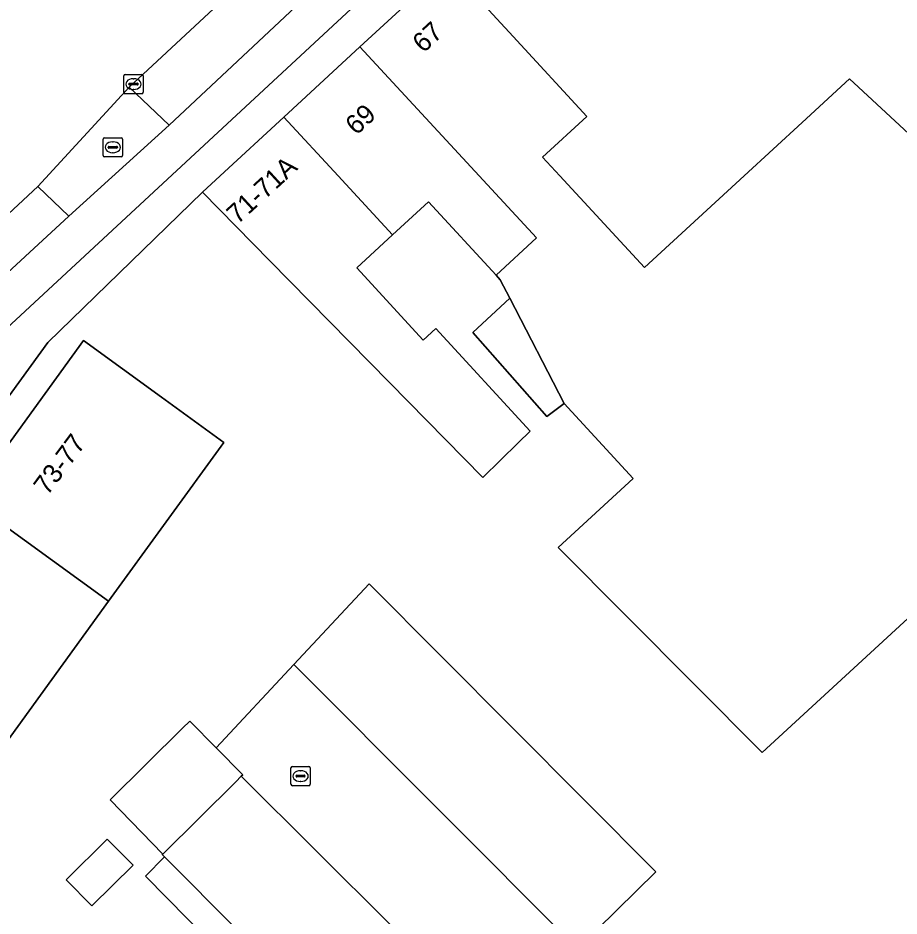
# Model space of a CAD drawing. Extents: x 160102 to 160934, y 382045 to 382923.
# Drawn here: x 160626.3 to 160672.07, y 382711.53 to 382758.21 of the extents above; entities that cross this region are included whole.
import ezdxf

# ---------------------------------------------------------------- set-up
doc = ezdxf.new("R2010")
doc.units = 0
for name, color, linetype in [('IMGEO_Berm_groen', 7, 'Continuous'), ('IMGEO_Erf', 7, 'Continuous'), ('IMGEO_Fietspad_gesloten', 7, 'Continuous'), ('IMGEO_Kolk', 7, 'Continuous'), ('IMGEO_Pand', 7, 'Continuous'), ('IMGEO_Pand_nummerreeks', 7, 'Continuous'), ('IMGEO_Parkeervlak_open', 7, 'Continuous'), ('IMGEO_Rijbaan_lokaal_gesloten', 7, 'Continuous'), ('IMGEO_Rijbaan_lokaal_open', 7, 'Continuous'), ('IMGEO_Rioolput', 7, 'Continuous'), ('IMGEO_Voetpad_open', 7, 'Continuous')]:
    doc.layers.add(name, color=color, linetype=linetype)

msp = doc.modelspace()

# ---------------------------------------------------------------- linework, layer by layer
at = {"layer": 'IMGEO_Berm_groen'}
msp.add_lwpolyline([(160622.116, 382741.606), (160628.941, 382747.912), (160627.337, 382749.441), (160623.499, 382745.883), (160607.777, 382732.272), (160608.096, 382731.058)], dxfattribs=at)
at = {"layer": 'IMGEO_Erf'}
for points in [[(160681.481, 382790.904), (160671.308, 382781.781), (160659.144, 382770.644), (160659.335, 382770.161), (160656.319, 382767.295), (160655.924, 382767.662), (160653.66, 382765.577), (160652.314, 382764.338), (160648.64, 382760.93), (160652.026, 382757.251), (160655.856, 382753.091), (160653.553, 382750.971), (160654.452, 382750), (160658.854, 382745.244), (160664.022, 382750), (160667.038, 382752.775), (160669.504, 382755.044), (160674.932, 382750)], [(160686.175, 382739.553), (160664.965, 382720.029), (160654.372, 382730.683), (160658.261, 382734.263), (160654.674, 382738.16), (160653.773, 382737.49), (160649.926, 382741.865), (160651.849, 382743.636), (160651.354, 382744.596), (160651.139, 382744.83), (160647.628, 382748.644), (160645.765, 382746.929), (160643.905, 382745.217), (160647.36, 382741.464), (160648.004, 382742.057), (160652.909, 382736.731), (160652.283, 382736.117), (160650.453, 382734.321), (160645.602, 382739.263), (160639.393, 382745.589), (160635.89, 382749.157), (160627.863, 382741.339), (160608.036, 382713.994)], [(160623.717, 382733.179), (160629.709, 382741.434), (160633.756, 382738.496), (160636.992, 382736.147), (160631.007, 382727.887), (160625.108, 382719.746)], [(160640.642, 382705.768), (160632.926, 382713.601), (160633.908, 382714.604), (160633.796, 382714.718), (160633.828, 382714.749), (160631.096, 382717.56), (160634.854, 382721.285), (160635.225, 382721.651), (160636.593, 382720.27), (160640.63, 382724.603), (160644.541, 382728.802), (160659.43, 382713.82), (160655.365, 382709.82)]]:
    msp.add_lwpolyline(points, dxfattribs=at)
msp.add_lwpolyline([(160630.144, 382712.056), (160628.805, 382713.407), (160630.942, 382715.524), (160632.28, 382714.173)], close=True, dxfattribs=at)
at = {"layer": 'IMGEO_Fietspad_gesloten'}
for points in [[(160680.167, 382795.521), (160667.629, 382783.858), (160655.707, 382772.815), (160651.097, 382768.481), (160646.168, 382763.905), (160634.157, 382752.637), (160628.941, 382747.912), (160622.116, 382741.606), (160618.296, 382737.897), (160615.726, 382734.786), (160611, 382728.257), (160608.445, 382724.675), (160604.005, 382718.537)], [(160621.261, 382737.92), (160622.616, 382739.208), (160657.91, 382771.975), (160669.999, 382783.221), (160681.614, 382794.046)]]:
    msp.add_lwpolyline(points, dxfattribs=at)
at = {"layer": 'IMGEO_Kolk'}
for p, q in [((160631.803, 382754.343), (160631.803, 382755.195)), ((160631.878, 382755.269), (160632.73, 382755.269)), ((160632.105, 382754.812), (160632.503, 382754.812)), ((160632.291, 382755.049), (160632.316, 382755.049)), ((160632.804, 382755.195), (160632.804, 382754.343)), ((160632.062, 382754.763), (160632.062, 382754.775)), ((160632.5, 382754.726), (160632.102, 382754.726)), ((160632.314, 382754.489), (160632.289, 382754.489)), ((160632.546, 382754.775), (160632.546, 382754.763)), ((160632.73, 382754.269), (160631.878, 382754.269)), ((160640.484, 382718.373), (160640.484, 382719.225)), ((160640.559, 382719.299), (160641.411, 382719.299)), ((160640.972, 382719.079), (160640.997, 382719.079)), ((160641.485, 382719.225), (160641.485, 382718.373)), ((160640.743, 382718.793), (160640.743, 382718.805)), ((160641.181, 382718.756), (160640.783, 382718.756)), ((160640.786, 382718.842), (160641.184, 382718.842)), ((160640.995, 382718.519), (160640.97, 382718.519)), ((160641.227, 382718.805), (160641.227, 382718.793)), ((160641.411, 382718.299), (160640.559, 382718.299))]:
    msp.add_line(p, q, dxfattribs=at)
for points in [[(160631.803, 382754.343), (160631.803, 382755.195)], [(160631.878, 382755.269), (160632.73, 382755.269)], [(160632.804, 382755.195), (160632.804, 382754.343)], [(160632.73, 382754.269), (160631.878, 382754.269)], [(160640.484, 382718.373), (160640.484, 382719.225)], [(160640.559, 382719.299), (160641.411, 382719.299)], [(160641.485, 382719.225), (160641.485, 382718.373)], [(160641.411, 382718.299), (160640.559, 382718.299)]]:
    msp.add_lwpolyline(points, dxfattribs=at)
for centre, radius, start, end in [((160631.88, 382755.193), 0.0765, 91.552, 178.448), ((160631.88, 382755.193), 0.0765, 91.552, 178.448), ((160632.102, 382754.772), 0.0403, 85.8775, 175.7526), ((160632.507, 382754.774), 0.0386, 1.7309, 96.639), ((160632.728, 382755.193), 0.0765, 1.552, 88.448), ((160632.728, 382755.193), 0.0765, 1.552, 88.448), ((160631.88, 382754.345), 0.0765, 181.552, 268.448), ((160631.88, 382754.345), 0.0765, 181.552, 268.448), ((160632.099, 382754.762), 0.0366, 178.938, 274.7102), ((160632.503, 382754.769), 0.043, 264.8664, 352.4533), ((160632.728, 382754.345), 0.0765, 271.552, 358.448), ((160632.728, 382754.345), 0.0765, 271.552, 358.448), ((160640.561, 382719.223), 0.0765, 91.552, 178.448), ((160640.561, 382719.223), 0.0765, 91.552, 178.448), ((160641.409, 382719.223), 0.0765, 1.552, 88.448), ((160641.409, 382719.223), 0.0765, 1.552, 88.448), ((160640.783, 382718.802), 0.0403, 85.8775, 175.7526), ((160640.78, 382718.792), 0.0366, 178.938, 274.7102), ((160641.184, 382718.799), 0.043, 264.8664, 352.4533), ((160641.188, 382718.804), 0.0386, 1.7309, 96.639), ((160640.561, 382718.375), 0.0765, 181.552, 268.448), ((160640.561, 382718.375), 0.0765, 181.552, 268.448), ((160641.409, 382718.375), 0.0765, 271.552, 358.448), ((160641.409, 382718.375), 0.0765, 271.552, 358.448)]:
    msp.add_arc(centre, radius, start, end, dxfattribs=at)
for centre, major_axis, ratio, start_param, end_param in [((160632.29, 382754.769), (-0.387, 0.002), 0.722429, 4.712389, 7.853982), ((160632.315, 382754.769), (-0.39, 0.002), 0.717154, 1.570796, 4.712389), ((160640.971, 382718.799), (-0.387, 0.002), 0.722429, 4.712389, 7.853982), ((160640.996, 382718.799), (-0.39, 0.002), 0.717154, 1.570796, 4.712389)]:
    msp.add_ellipse(centre, major_axis=major_axis, ratio=ratio, start_param=start_param, end_param=end_param, dxfattribs=at)
at = {"layer": 'IMGEO_Pand'}
for points in [[(160674.932, 382750), (160669.504, 382755.044), (160667.038, 382752.775), (160664.022, 382750), (160658.854, 382745.244), (160654.452, 382750), (160653.553, 382750.971), (160655.856, 382753.091), (160652.026, 382757.251), (160648.64, 382760.93), (160648.442, 382760.747), (160644.069, 382756.709), (160650.265, 382750), (160653.244, 382746.775), (160651.139, 382744.83), (160651.354, 382744.596), (160651.849, 382743.636), (160654.674, 382738.16), (160658.261, 382734.263), (160654.372, 382730.683), (160664.965, 382720.029), (160686.175, 382739.553)], [(160644.069, 382756.709), (160640.109, 382753.053), (160642.929, 382750), (160645.765, 382746.929), (160647.628, 382748.644), (160651.139, 382744.83), (160653.244, 382746.775), (160650.265, 382750)], [(160643.905, 382745.217), (160645.765, 382746.929), (160642.929, 382750), (160640.109, 382753.053), (160636.803, 382750), (160635.89, 382749.157), (160639.393, 382745.589), (160645.602, 382739.263), (160650.453, 382734.321), (160652.283, 382736.117), (160652.909, 382736.731), (160648.004, 382742.057), (160647.36, 382741.464)], [(160651.849, 382743.636), (160649.926, 382741.865), (160653.773, 382737.49), (160654.674, 382738.16)], [(160631.007, 382727.887), (160636.992, 382736.147), (160633.756, 382738.496), (160629.709, 382741.434), (160623.717, 382733.179)], [(160617.837, 382725.08), (160625.108, 382719.746), (160631.007, 382727.887), (160623.717, 382733.179)], [(160637.905, 382718.789), (160637.984, 382718.867), (160636.593, 382720.27), (160635.225, 382721.651), (160634.854, 382721.285), (160631.096, 382717.56), (160633.828, 382714.749), (160637.613, 382718.502)], [(160630.144, 382712.056), (160632.28, 382714.173), (160630.942, 382715.524), (160628.805, 382713.407)]]:
    msp.add_lwpolyline(points, close=True, dxfattribs=at)
at = {"layer": 'IMGEO_Parkeervlak_open'}
for points in [[(160644.258, 382765.947), (160632.081, 382754.608), (160634.157, 382752.637), (160646.168, 382763.905)], [(160644.541, 382728.802), (160640.63, 382724.603), (160655.365, 382709.82), (160659.43, 382713.82)], [(160637.905, 382718.789), (160637.613, 382718.502), (160633.828, 382714.749), (160633.796, 382714.718), (160633.908, 382714.604), (160641.587, 382706.897), (160645.482, 382710.827), (160645.687, 382711.033)]]:
    msp.add_lwpolyline(points, close=True, dxfattribs=at)
at = {"layer": 'IMGEO_Rijbaan_lokaal_gesloten'}
msp.add_lwpolyline([(160623.722, 382750.857), (160605.678, 382735.154), (160607.777, 382732.272), (160623.499, 382745.883), (160627.337, 382749.441), (160632.081, 382754.608), (160644.258, 382765.947), (160649.188, 382770.545), (160653.803, 382774.9), (160665.69, 382786.016), (160670.685, 382790.587), (160683.651, 382802.717)], dxfattribs=at)
at = {"layer": 'IMGEO_Rijbaan_lokaal_open'}
msp.add_lwpolyline([(160640.63, 382724.603), (160636.593, 382720.27), (160637.984, 382718.867), (160637.905, 382718.789), (160645.687, 382711.033), (160647.803, 382708.925), (160647.604, 382708.724), (160643.71, 382704.795), (160644.512, 382703.973), (160628.84, 382688.432), (160631.913, 382685.338), (160635.505, 382688.894), (160639.354, 382692.705), (160641.065, 382694.399), (160642.942, 382696.34), (160648.037, 382701.262), (160647.383, 382701.966), (160655.365, 382709.82)], close=True, dxfattribs=at)
at = {"layer": 'IMGEO_Rioolput'}
for p, q in [((160630.73, 382751.057), (160630.73, 382751.909)), ((160630.805, 382751.983), (160631.657, 382751.983)), ((160631.218, 382751.763), (160631.243, 382751.763)), ((160631.731, 382751.909), (160631.731, 382751.057)), ((160630.989, 382751.477), (160630.989, 382751.489)), ((160631.427, 382751.44), (160631.029, 382751.44)), ((160631.032, 382751.526), (160631.43, 382751.526)), ((160631.241, 382751.203), (160631.216, 382751.203)), ((160631.473, 382751.489), (160631.473, 382751.477)), ((160631.657, 382750.983), (160630.805, 382750.983))]:
    msp.add_line(p, q, dxfattribs=at)
for points in [[(160630.73, 382751.057), (160630.73, 382751.909)], [(160630.805, 382751.983), (160631.657, 382751.983)], [(160631.731, 382751.909), (160631.731, 382751.057)], [(160631.657, 382750.983), (160630.805, 382750.983)]]:
    msp.add_lwpolyline(points, dxfattribs=at)
for centre, radius, start, end in [((160630.807, 382751.907), 0.0765, 91.552, 178.448), ((160630.807, 382751.907), 0.0765, 91.552, 178.448), ((160631.655, 382751.907), 0.0765, 1.552, 88.448), ((160631.655, 382751.907), 0.0765, 1.552, 88.448), ((160631.029, 382751.486), 0.0403, 85.8775, 175.7526), ((160631.026, 382751.476), 0.0366, 178.938, 274.7102), ((160631.43, 382751.483), 0.043, 264.8664, 352.4533), ((160631.434, 382751.488), 0.0386, 1.7309, 96.639), ((160630.807, 382751.059), 0.0765, 181.552, 268.448), ((160630.807, 382751.059), 0.0765, 181.552, 268.448), ((160631.655, 382751.059), 0.0765, 271.552, 358.448), ((160631.655, 382751.059), 0.0765, 271.552, 358.448)]:
    msp.add_arc(centre, radius, start, end, dxfattribs=at)
for centre, major_axis, ratio, start_param, end_param in [((160631.217, 382751.483), (-0.387, 0.002), 0.722429, 4.712389, 7.853982), ((160631.242, 382751.483), (-0.39, 0.002), 0.717154, 1.570796, 4.712389)]:
    msp.add_ellipse(centre, major_axis=major_axis, ratio=ratio, start_param=start_param, end_param=end_param, dxfattribs=at)
at = {"layer": 'IMGEO_Voetpad_open'}
for points in [[(160681.614, 382794.046), (160669.999, 382783.221), (160657.91, 382771.975), (160622.616, 382739.208), (160623.862, 382738.235), (160622.866, 382736.832), (160621.261, 382737.92)], [(160605.334, 382714.432), (160606.999, 382711.598), (160608.819, 382712.639), (160608.036, 382713.994), (160627.863, 382741.339), (160635.89, 382749.157), (160636.803, 382750), (160640.109, 382753.053), (160644.069, 382756.709), (160648.442, 382760.747), (160648.64, 382760.93), (160652.314, 382764.338), (160653.66, 382765.577), (160655.924, 382767.662), (160656.319, 382767.295), (160659.335, 382770.161), (160659.144, 382770.644)]]:
    msp.add_lwpolyline(points, dxfattribs=at)
for points in [[(160632.081, 382754.608), (160627.337, 382749.441), (160628.941, 382747.912), (160634.157, 382752.637)], [(160633.908, 382714.604), (160632.926, 382713.601), (160640.642, 382705.768), (160642.582, 382703.713), (160635.675, 382696.904), (160632.843, 382694.087), (160629.292, 382690.557), (160627.997, 382689.28), (160628.84, 382688.432), (160644.512, 382703.973), (160643.71, 382704.795), (160643.595, 382704.679), (160641.473, 382706.782), (160641.587, 382706.897)]]:
    msp.add_lwpolyline(points, close=True, dxfattribs=at)

# ---------------------------------------------------------------- texts
at = {"layer": 'IMGEO_Pand_nummerreeks'}
for s, rotation, p in [('67', 42.7197, (160647.366, 382756.35)), ('69', 42.7185, (160643.882, 382752.073)), ('71-71A', 42.5249, (160637.713, 382747.45)), ('73-77', 53.4177, (160627.838, 382733.344))]:
    msp.add_text(s, height=1, rotation=rotation, dxfattribs=at).set_placement(p)

doc.saveas('drawing.dxf')
